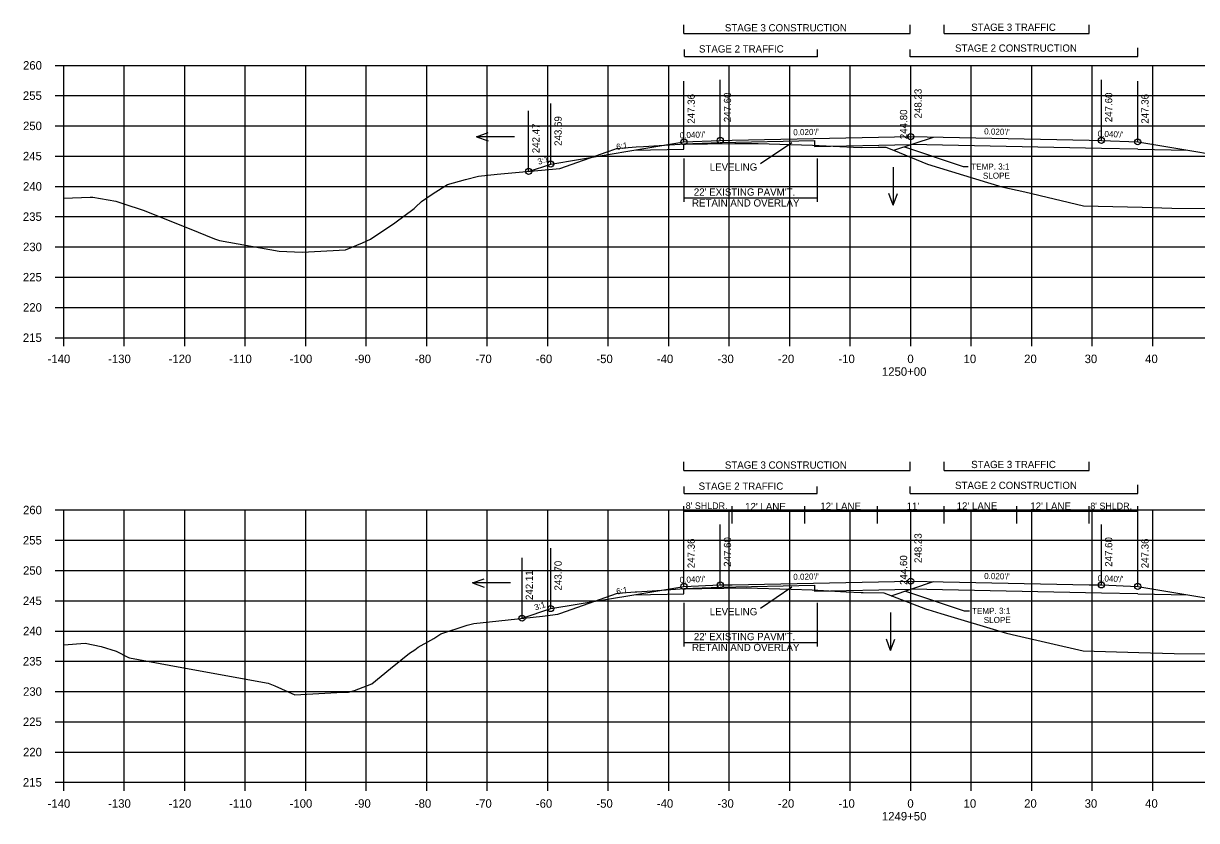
# Model space of a CAD drawing. Extents: x 1342547 to 1344156, y -1532351 to -1517216.
# Drawn here: x 1342556.2 to 1342750.1, y -1527430.7 to -1527299 of the extents above; entities that cross this region are included whole.
import ezdxf

# ---------------------------------------------------------------- set-up
doc = ezdxf.new("R2010")
doc.units = 0
for name, color, linetype in [('R_Alt Surface', 7, 'Continuous'), ('R_Axis', 7, 'Continuous'), ('R_Axis Annot', 7, 'Continuous'), ('R_Draft', 7, 'Continuous'), ('R_Exist Surface', 7, 'Continuous'), ('R_Fin Surface', 7, 'Continuous'), ('R_Grid', 7, 'Continuous'), ('R_No Plot', 7, 'Continuous'), ('R_Water', 7, 'Continuous'), ('R_Xsect Elev', 7, 'Continuous'), ('R_Xsect Slope', 7, 'Continuous')]:
    doc.layers.add(name, color=color, linetype=linetype)

msp = doc.modelspace()

# ---------------------------------------------------------------- linework, layer by layer
at = {"layer": 'R_Alt Surface'}
for points in [[(1342657.09, -1527319.93), (1342665.37, -1527319.76)], [(1342665.37, -1527319.76), (1342665.37, -1527318.88), (1342671.37, -1527318.64), (1342686.96, -1527318.33)], [(1342686.96, -1527318.33), (1342686.96, -1527319.33), (1342702.87, -1527319.01)], [(1342740.37, -1527319.76), (1342734.37, -1527319.64), (1342702.87, -1527319.01)], [(1342740.37, -1527319.76), (1342748.64, -1527319.93)], [(1342657.09, -1527393.39), (1342665.37, -1527393.23)], [(1342665.37, -1527393.23), (1342665.37, -1527392.35), (1342671.37, -1527392.11), (1342686.95, -1527391.79)], [(1342686.95, -1527391.79), (1342686.96, -1527392.79), (1342702.87, -1527392.48)], [(1342740.37, -1527393.23), (1342734.37, -1527393.11), (1342702.87, -1527392.48)], [(1342740.37, -1527393.23), (1342748.64, -1527393.39)]]:
    msp.add_lwpolyline(points, dxfattribs=at)
at = {"layer": 'R_Axis'}
for p, q in [((1342561.47, -1527305.91), (1342562.87, -1527305.91)), ((1342562.87, -1527350.91), (1342562.87, -1527305.91)), ((1342561.47, -1527310.91), (1342562.87, -1527310.91)), ((1342561.47, -1527315.91), (1342562.87, -1527315.91)), ((1342561.47, -1527320.91), (1342562.87, -1527320.91)), ((1342561.47, -1527325.91), (1342562.87, -1527325.91)), ((1342561.47, -1527330.91), (1342562.87, -1527330.91)), ((1342561.47, -1527335.91), (1342562.87, -1527335.91)), ((1342561.47, -1527340.91), (1342562.87, -1527340.91)), ((1342561.47, -1527345.91), (1342562.87, -1527345.91)), ((1342561.47, -1527350.91), (1342562.87, -1527350.91)), ((1342562.87, -1527350.91), (1342842.87, -1527350.91)), ((1342562.87, -1527352.31), (1342562.87, -1527350.91)), ((1342572.87, -1527352.31), (1342572.87, -1527350.91)), ((1342582.87, -1527352.31), (1342582.87, -1527350.91)), ((1342592.87, -1527352.31), (1342592.87, -1527350.91)), ((1342602.87, -1527352.31), (1342602.87, -1527350.91)), ((1342612.87, -1527352.31), (1342612.87, -1527350.91)), ((1342622.87, -1527352.31), (1342622.87, -1527350.91)), ((1342632.87, -1527352.31), (1342632.87, -1527350.91)), ((1342642.87, -1527352.31), (1342642.87, -1527350.91)), ((1342652.87, -1527352.31), (1342652.87, -1527350.91)), ((1342662.87, -1527352.31), (1342662.87, -1527350.91)), ((1342672.87, -1527352.31), (1342672.87, -1527350.91)), ((1342682.87, -1527352.31), (1342682.87, -1527350.91)), ((1342692.87, -1527352.31), (1342692.87, -1527350.91)), ((1342702.87, -1527352.31), (1342702.87, -1527350.91)), ((1342712.87, -1527352.31), (1342712.87, -1527350.91)), ((1342722.87, -1527352.31), (1342722.87, -1527350.91)), ((1342732.87, -1527352.31), (1342732.87, -1527350.91)), ((1342742.87, -1527352.31), (1342742.87, -1527350.91)), ((1342561.47, -1527379.38), (1342562.87, -1527379.38)), ((1342562.87, -1527424.38), (1342562.87, -1527379.38)), ((1342561.47, -1527384.38), (1342562.87, -1527384.38)), ((1342561.47, -1527389.38), (1342562.87, -1527389.38)), ((1342561.47, -1527394.38), (1342562.87, -1527394.38)), ((1342561.47, -1527399.38), (1342562.87, -1527399.38)), ((1342561.47, -1527404.38), (1342562.87, -1527404.38)), ((1342561.47, -1527409.38), (1342562.87, -1527409.38)), ((1342561.47, -1527414.38), (1342562.87, -1527414.38)), ((1342561.47, -1527419.38), (1342562.87, -1527419.38)), ((1342561.47, -1527424.38), (1342562.87, -1527424.38)), ((1342562.87, -1527424.38), (1342842.87, -1527424.38)), ((1342562.87, -1527425.78), (1342562.87, -1527424.38)), ((1342572.87, -1527425.78), (1342572.87, -1527424.38)), ((1342582.87, -1527425.78), (1342582.87, -1527424.38)), ((1342592.87, -1527425.78), (1342592.87, -1527424.38)), ((1342602.87, -1527425.78), (1342602.87, -1527424.38)), ((1342612.87, -1527425.78), (1342612.87, -1527424.38)), ((1342622.87, -1527425.78), (1342622.87, -1527424.38)), ((1342632.87, -1527425.78), (1342632.87, -1527424.38)), ((1342642.87, -1527425.78), (1342642.87, -1527424.38)), ((1342652.87, -1527425.78), (1342652.87, -1527424.38)), ((1342662.87, -1527425.78), (1342662.87, -1527424.38)), ((1342672.87, -1527425.78), (1342672.87, -1527424.38)), ((1342682.87, -1527425.78), (1342682.87, -1527424.38)), ((1342692.87, -1527425.78), (1342692.87, -1527424.38)), ((1342702.87, -1527425.78), (1342702.87, -1527424.38)), ((1342712.87, -1527425.78), (1342712.87, -1527424.38)), ((1342722.87, -1527425.78), (1342722.87, -1527424.38)), ((1342732.87, -1527425.78), (1342732.87, -1527424.38)), ((1342742.87, -1527425.78), (1342742.87, -1527424.38))]:
    msp.add_line(p, q, dxfattribs=at)
at = {"layer": 'R_Draft'}
for p, q in [((1342665.37, -1527300.62), (1342665.37, -1527299.19)), ((1342702.78, -1527300.62), (1342702.78, -1527299.19)), ((1342708.37, -1527300.62), (1342708.37, -1527299.19)), ((1342732.37, -1527300.62), (1342732.37, -1527299.19)), ((1342665.37, -1527300.62), (1342702.78, -1527300.62)), ((1342708.37, -1527300.62), (1342732.37, -1527300.62)), ((1342665.45, -1527304.42), (1342665.45, -1527303.27)), ((1342687.46, -1527304.51), (1342687.46, -1527303.27)), ((1342702.78, -1527304.51), (1342702.78, -1527303.27)), ((1342740.38, -1527304.42), (1342740.38, -1527302.99)), ((1342665.45, -1527304.42), (1342687.46, -1527304.42)), ((1342702.78, -1527304.42), (1342740.38, -1527304.42)), ((1342700.05, -1527319.95), (1342706.64, -1527317.76)), ((1342665.37, -1527321.28), (1342665.37, -1527328.48)), ((1342687.37, -1527321.28), (1342687.37, -1527328.48)), ((1342665.37, -1527327.81), (1342687.37, -1527327.81)), ((1342665.37, -1527372.87), (1342665.37, -1527371.44)), ((1342702.78, -1527372.87), (1342702.78, -1527371.44)), ((1342708.37, -1527372.87), (1342708.37, -1527371.44)), ((1342732.37, -1527372.87), (1342732.37, -1527371.44)), ((1342665.37, -1527372.87), (1342702.78, -1527372.87)), ((1342708.37, -1527372.87), (1342732.37, -1527372.87)), ((1342665.4, -1527376.67), (1342665.4, -1527375.52)), ((1342687.4, -1527376.67), (1342687.4, -1527375.52)), ((1342702.78, -1527376.67), (1342702.78, -1527375.52)), ((1342740.38, -1527376.67), (1342740.38, -1527375.24)), ((1342665.4, -1527376.67), (1342687.4, -1527376.67)), ((1342702.78, -1527376.67), (1342740.38, -1527376.67)), ((1342699.64, -1527393.55), (1342706.64, -1527391.22)), ((1342665.37, -1527394.74), (1342665.37, -1527401.94)), ((1342687.37, -1527394.74), (1342687.37, -1527401.94)), ((1342665.37, -1527401.27), (1342687.37, -1527401.27))]:
    msp.add_line(p, q, dxfattribs=at)
at = {"layer": 'R_Exist Surface'}
for points in [[(1342562.87, -1527327.83), (1342567.26, -1527327.69), (1342567.34, -1527327.69), (1342567.39, -1527327.69), (1342567.7, -1527327.71), (1342571.49, -1527328.37), (1342573.48, -1527329.01), (1342575.33, -1527329.63), (1342575.97, -1527329.82), (1342583.59, -1527332.87), (1342587.8, -1527334.58), (1342588.62, -1527334.83), (1342598.48, -1527336.64), (1342602.28, -1527336.8), (1342609.46, -1527336.37), (1342612.27, -1527335.26), (1342613.58, -1527334.64), (1342617.6, -1527331.94), (1342620.8, -1527329.56), (1342621.01, -1527329.36), (1342622.02, -1527328.42), (1342623.94, -1527327.11), (1342626.32, -1527325.62), (1342629.27, -1527324.75), (1342631.42, -1527324.24), (1342634.52, -1527323.9), (1342644.86, -1527322.97), (1342652.68, -1527320.21), (1342653.95, -1527319.77), (1342654.22, -1527319.67), (1342654.37, -1527319.65), (1342654.42, -1527319.65), (1342654.52, -1527319.64), (1342654.82, -1527319.61), (1342657.49, -1527319.38), (1342658.68, -1527319.31), (1342664.76, -1527318.94), (1342673.78, -1527318.82), (1342675.72, -1527318.8), (1342677.65, -1527318.85), (1342686.6, -1527319.1), (1342693.42, -1527319.41), (1342694.8, -1527319.46), (1342697.48, -1527319.44), (1342698.06, -1527319.44), (1342698.28, -1527319.43), (1342698.73, -1527319.42), (1342700.03, -1527319.94), (1342705.65, -1527322.26), (1342715.56, -1527325.25), (1342717.93, -1527325.96), (1342721.71, -1527326.83), (1342731.44, -1527329.13), (1342741.13, -1527329.35), (1342746.01, -1527329.49), (1342771.64, -1527329.58)], [(1342562.87, -1527401.64), (1342566.42, -1527401.41), (1342569.05, -1527401.92), (1342571.55, -1527402.72), (1342573.59, -1527403.76), (1342573.71, -1527403.8), (1342581.76, -1527405.29), (1342596.63, -1527408.01), (1342597.75, -1527408.44), (1342601.05, -1527409.94), (1342607.99, -1527409.55), (1342609.96, -1527409.47), (1342610.93, -1527409.23), (1342613.77, -1527408.1), (1342616.89, -1527405.56), (1342620.02, -1527403.05), (1342620.87, -1527402.48), (1342621.45, -1527402.03), (1342624.02, -1527400.59), (1342625.19, -1527399.83), (1342629.52, -1527398.4), (1342630.67, -1527398.12), (1342641.98, -1527396.9), (1342644.54, -1527396.61), (1342644.87, -1527396.49), (1342654.37, -1527393.12), (1342657.31, -1527392.91), (1342657.59, -1527392.89), (1342660.12, -1527392.72), (1342664.75, -1527392.41), (1342671.99, -1527392.31), (1342675.68, -1527392.27), (1342683.12, -1527392.48), (1342686.58, -1527392.58), (1342692.19, -1527392.88), (1342694.66, -1527393.01), (1342694.98, -1527393), (1342698.39, -1527393.08), (1342705.31, -1527395.69), (1342705.48, -1527395.77), (1342705.71, -1527395.83), (1342707.84, -1527396.47), (1342718.67, -1527399.71), (1342720.32, -1527400.11), (1342731.34, -1527402.64), (1342740.58, -1527402.94), (1342746.42, -1527403.11), (1342754.4, -1527403.13)]]:
    msp.add_lwpolyline(points, dxfattribs=at)
at = {"layer": 'R_Fin Surface'}
for points in [[(1342639.71, -1527323.43), (1342643.37, -1527322.22), (1342657.09, -1527319.93), (1342665.37, -1527318.55), (1342671.37, -1527318.31), (1342673.37, -1527318.27), (1342702.87, -1527317.68), (1342732.37, -1527318.27), (1342734.37, -1527318.31), (1342740.37, -1527318.55), (1342748.64, -1527319.93), (1342762.37, -1527322.22), (1342784.52, -1527329.6)], [(1342638.61, -1527397.26), (1342643.37, -1527395.68), (1342657.09, -1527393.39), (1342665.37, -1527392.01), (1342671.37, -1527391.77), (1342673.37, -1527391.73), (1342702.87, -1527391.14), (1342732.37, -1527391.73), (1342734.37, -1527391.77), (1342740.37, -1527392.01), (1342748.64, -1527393.39), (1342762.37, -1527395.68), (1342784.91, -1527403.19)]]:
    msp.add_lwpolyline(points, dxfattribs=at)
at = {"layer": 'R_Grid'}
for p, q in [((1342562.87, -1527305.91), (1342842.87, -1527305.91)), ((1342562.87, -1527350.91), (1342562.87, -1527305.91)), ((1342572.87, -1527350.91), (1342572.87, -1527305.91)), ((1342582.87, -1527350.91), (1342582.87, -1527305.91)), ((1342592.87, -1527350.91), (1342592.87, -1527305.91)), ((1342602.87, -1527350.91), (1342602.87, -1527305.91)), ((1342612.87, -1527350.91), (1342612.87, -1527305.91)), ((1342622.87, -1527350.91), (1342622.87, -1527305.91)), ((1342632.87, -1527350.91), (1342632.87, -1527305.91)), ((1342642.87, -1527350.91), (1342642.87, -1527305.91)), ((1342652.87, -1527350.91), (1342652.87, -1527305.91)), ((1342662.87, -1527350.91), (1342662.87, -1527305.91)), ((1342672.87, -1527350.91), (1342672.87, -1527305.91)), ((1342682.87, -1527350.91), (1342682.87, -1527305.91)), ((1342692.87, -1527350.91), (1342692.87, -1527305.91)), ((1342702.87, -1527350.91), (1342702.87, -1527305.91)), ((1342712.87, -1527350.91), (1342712.87, -1527305.91)), ((1342722.87, -1527350.91), (1342722.87, -1527305.91)), ((1342732.87, -1527350.91), (1342732.87, -1527305.91)), ((1342742.87, -1527350.91), (1342742.87, -1527305.91)), ((1342562.87, -1527310.91), (1342842.87, -1527310.91)), ((1342562.87, -1527315.91), (1342842.87, -1527315.91)), ((1342562.87, -1527320.91), (1342842.87, -1527320.91)), ((1342562.87, -1527325.91), (1342842.87, -1527325.91)), ((1342562.87, -1527330.91), (1342842.87, -1527330.91)), ((1342562.87, -1527335.91), (1342842.87, -1527335.91)), ((1342562.87, -1527340.91), (1342842.87, -1527340.91)), ((1342562.87, -1527345.91), (1342842.87, -1527345.91)), ((1342562.87, -1527350.91), (1342842.87, -1527350.91)), ((1342562.87, -1527379.38), (1342842.87, -1527379.38)), ((1342562.87, -1527424.38), (1342562.87, -1527379.38)), ((1342572.87, -1527424.38), (1342572.87, -1527379.38)), ((1342582.87, -1527424.38), (1342582.87, -1527379.38)), ((1342592.87, -1527424.38), (1342592.87, -1527379.38)), ((1342602.87, -1527424.38), (1342602.87, -1527379.38)), ((1342612.87, -1527424.38), (1342612.87, -1527379.38)), ((1342622.87, -1527424.38), (1342622.87, -1527379.38)), ((1342632.87, -1527424.38), (1342632.87, -1527379.38)), ((1342642.87, -1527424.38), (1342642.87, -1527379.38)), ((1342652.87, -1527424.38), (1342652.87, -1527379.38)), ((1342662.87, -1527424.38), (1342662.87, -1527379.38)), ((1342672.87, -1527424.38), (1342672.87, -1527379.38)), ((1342682.87, -1527424.38), (1342682.87, -1527379.38)), ((1342692.87, -1527424.38), (1342692.87, -1527379.38)), ((1342702.87, -1527424.38), (1342702.87, -1527379.38)), ((1342712.87, -1527424.38), (1342712.87, -1527379.38)), ((1342722.87, -1527424.38), (1342722.87, -1527379.38)), ((1342732.87, -1527424.38), (1342732.87, -1527379.38)), ((1342742.87, -1527424.38), (1342742.87, -1527379.38)), ((1342562.87, -1527384.38), (1342842.87, -1527384.38)), ((1342562.87, -1527389.38), (1342842.87, -1527389.38)), ((1342562.87, -1527394.38), (1342842.87, -1527394.38)), ((1342562.87, -1527399.38), (1342842.87, -1527399.38)), ((1342562.87, -1527404.38), (1342842.87, -1527404.38)), ((1342562.87, -1527409.38), (1342842.87, -1527409.38)), ((1342562.87, -1527414.38), (1342842.87, -1527414.38)), ((1342562.87, -1527419.38), (1342842.87, -1527419.38)), ((1342562.87, -1527424.38), (1342842.87, -1527424.38))]:
    msp.add_line(p, q, dxfattribs=at)
at = {"layer": 'R_No Plot'}
for centre in [(1342671.37, -1527318.31), (1342702.87, -1527317.68), (1342734.37, -1527318.31), (1342665.37, -1527318.55), (1342740.37, -1527318.55), (1342643.37, -1527322.22), (1342639.71, -1527323.43), (1342665.37, -1527392.01), (1342671.37, -1527391.77), (1342702.87, -1527391.14), (1342734.37, -1527391.77), (1342740.37, -1527392.01), (1342643.37, -1527395.68), (1342638.61, -1527397.26)]:
    msp.add_circle(centre, 0.5, dxfattribs=at)
at = {"layer": 'R_Water'}
for p, q in [((1342631.08, -1527317.7), (1342633, -1527317)), ((1342637.37, -1527317.7), (1342631.08, -1527317.7)), ((1342631.08, -1527317.7), (1342633, -1527318.4)), ((1342699.95, -1527322.74), (1342699.95, -1527329.02)), ((1342699.95, -1527329.02), (1342699.25, -1527327.1)), ((1342699.95, -1527329.02), (1342700.65, -1527327.1)), ((1342630.43, -1527391.44), (1342632.35, -1527390.74)), ((1342636.71, -1527391.44), (1342630.43, -1527391.44)), ((1342630.43, -1527391.44), (1342632.35, -1527392.14)), ((1342699.54, -1527396.33), (1342699.54, -1527402.62)), ((1342699.54, -1527402.62), (1342698.84, -1527400.7)), ((1342699.54, -1527402.62), (1342700.24, -1527400.7))]:
    msp.add_line(p, q, dxfattribs=at)
at = {"layer": 'R_Xsect Elev'}
for p, q in [((1342702.87, -1527317.68), (1342702.87, -1527307.68)), ((1342665.37, -1527318.55), (1342665.37, -1527308.55)), ((1342671.37, -1527318.31), (1342671.37, -1527308.31)), ((1342734.37, -1527318.31), (1342734.37, -1527308.31)), ((1342740.37, -1527318.55), (1342740.37, -1527308.55)), ((1342702.87, -1527321.11), (1342702.87, -1527311.11)), ((1342639.71, -1527323.43), (1342639.71, -1527313.43)), ((1342643.37, -1527322.22), (1342643.37, -1527312.22)), ((1342683.22, -1527318.7), (1342678.02, -1527322.19)), ((1342701.84, -1527319.36), (1342711.53, -1527322.65)), ((1342711.53, -1527322.65), (1342712.36, -1527322.65)), ((1342665.37, -1527392.01), (1342665.37, -1527378.76)), ((1342740.37, -1527379.62), (1342665.37, -1527379.62)), ((1342673.37, -1527381.62), (1342673.37, -1527378.76)), ((1342685.37, -1527381.62), (1342685.37, -1527378.76)), ((1342697.37, -1527381.62), (1342697.37, -1527378.76)), ((1342708.37, -1527381.62), (1342708.37, -1527378.76)), ((1342720.37, -1527381.62), (1342720.37, -1527378.76)), ((1342732.37, -1527381.62), (1342732.37, -1527378.76)), ((1342740.37, -1527392.01), (1342740.37, -1527378.76)), ((1342671.37, -1527391.77), (1342671.37, -1527381.77)), ((1342702.87, -1527391.14), (1342702.87, -1527381.14)), ((1342734.37, -1527391.77), (1342734.37, -1527381.77)), ((1342665.37, -1527392.01), (1342665.37, -1527382.01)), ((1342665.37, -1527392.01), (1342665.37, -1527382.01)), ((1342740.37, -1527392.01), (1342740.37, -1527382.01)), ((1342740.37, -1527392.01), (1342740.37, -1527382.01)), ((1342643.37, -1527395.68), (1342643.37, -1527385.68)), ((1342702.87, -1527394.77), (1342702.87, -1527384.77)), ((1342638.61, -1527397.26), (1342638.61, -1527387.26)), ((1342683.22, -1527392.16), (1342678.02, -1527395.65)), ((1342701.98, -1527392.77), (1342711.68, -1527396.07)), ((1342711.68, -1527396.07), (1342712.55, -1527396.07))]:
    msp.add_line(p, q, dxfattribs=at)

# ---------------------------------------------------------------- texts
at = {"layer": 'R_Axis Annot'}
for s, p in [('260', (1342556.14, -1527306.61)), ('255', (1342556.12, -1527311.61)), ('250', (1342556.14, -1527316.61)), ('245', (1342556.12, -1527321.61)), ('240', (1342556.14, -1527326.61)), ('235', (1342556.12, -1527331.61)), ('230', (1342556.14, -1527336.61)), ('225', (1342556.12, -1527341.61)), ('220', (1342556.14, -1527346.61)), ('215', (1342556.12, -1527351.61)), ('-140', (1342560.2, -1527355.11)), ('-130', (1342570.2, -1527355.11)), ('-120', (1342580.2, -1527355.11)), ('-110', (1342590.2, -1527355.11)), ('-100', (1342600.2, -1527355.11)), ('-90', (1342610.9, -1527355.11)), ('-80', (1342620.9, -1527355.11)), ('-70', (1342630.9, -1527355.11)), ('-60', (1342640.9, -1527355.11)), ('-50', (1342650.9, -1527355.11)), ('-40', (1342660.9, -1527355.11)), ('-30', (1342670.9, -1527355.11)), ('-20', (1342680.9, -1527355.11)), ('-10', (1342690.9, -1527355.11)), ('0', (1342702.3, -1527355.11)), ('10', (1342711.6, -1527355.11)), ('20', (1342721.6, -1527355.11)), ('30', (1342731.6, -1527355.11)), ('40', (1342741.6, -1527355.11)), ('1250+00', (1342698.1, -1527357.21)), ('260', (1342556.14, -1527380.08)), ('255', (1342556.12, -1527385.08)), ('250', (1342556.14, -1527390.08)), ('245', (1342556.12, -1527395.08)), ('240', (1342556.14, -1527400.08)), ('235', (1342556.12, -1527405.08)), ('230', (1342556.14, -1527410.08)), ('225', (1342556.12, -1527415.08)), ('220', (1342556.14, -1527420.08)), ('215', (1342556.12, -1527425.08)), ('-140', (1342560.2, -1527428.58)), ('-130', (1342570.2, -1527428.58)), ('-120', (1342580.2, -1527428.58)), ('-110', (1342590.2, -1527428.58)), ('-100', (1342600.2, -1527428.58)), ('-90', (1342610.9, -1527428.58)), ('-80', (1342620.9, -1527428.58)), ('-70', (1342630.9, -1527428.58)), ('-60', (1342640.9, -1527428.58)), ('-50', (1342650.9, -1527428.58)), ('-40', (1342660.9, -1527428.58)), ('-30', (1342670.9, -1527428.58)), ('-20', (1342680.9, -1527428.58)), ('-10', (1342690.9, -1527428.58)), ('0', (1342702.3, -1527428.58)), ('10', (1342711.6, -1527428.58)), ('20', (1342721.6, -1527428.58)), ('30', (1342731.6, -1527428.58)), ('40', (1342741.6, -1527428.58)), ('1249+50', (1342698.1, -1527430.68))]:
    msp.add_text(s, height=1.4, dxfattribs=at).set_placement(p)
at = {"layer": 'R_Draft'}
for s, p in [('STAGE 3 CONSTRUCTION', (1342672.14, -1527300.3)), ('STAGE 3 TRAFFIC', (1342712.85, -1527300.21)), ('STAGE 2 TRAFFIC', (1342667.86, -1527303.79)), ('STAGE 2 CONSTRUCTION', (1342710.18, -1527303.66)), ("22' EXISTING PAVM'T.", (1342667.01, -1527327.44)), ('RETAIN AND OVERLAY', (1342666.71, -1527329.24)), ('STAGE 3 CONSTRUCTION', (1342672.14, -1527372.55)), ('STAGE 3 TRAFFIC', (1342712.85, -1527372.46)), ('STAGE 2 TRAFFIC', (1342667.8, -1527376.04)), ('STAGE 2 CONSTRUCTION', (1342710.18, -1527375.91)), ("22' EXISTING PAVM'T.", (1342667.01, -1527400.9)), ('RETAIN AND OVERLAY', (1342666.71, -1527402.7))]:
    msp.add_text(s, height=1.2, dxfattribs=at).set_placement(p)
at = {"layer": 'R_Xsect Elev'}
for s, p in [('248.23', (1342704.67, -1527314.68)), ('247.36', (1342667.17, -1527315.55)), ('247.60', (1342673.17, -1527315.31)), ('247.60', (1342736.17, -1527315.31)), ('247.36', (1342742.17, -1527315.55)), ('244.80', (1342702.27, -1527318.11)), ('242.47', (1342641.51, -1527320.43)), ('243.69', (1342645.17, -1527319.22)), ('248.23', (1342704.67, -1527388.14)), ('247.36', (1342667.17, -1527389.01)), ('247.60', (1342673.17, -1527388.77)), ('247.60', (1342736.17, -1527388.77)), ('247.36', (1342742.17, -1527389.01)), ('244.60', (1342702.27, -1527391.77)), ('242.11', (1342640.41, -1527394.26)), ('243.70', (1342645.17, -1527392.68))]:
    msp.add_text(s, height=1.2, rotation=90, dxfattribs=at).set_placement(p)
for s, height, p in [('LEVELING', 1.2, (1342669.64, -1527323.31)), ("8' SHLDR.", 1.1, (1342665.67, -1527379.23)), ("12' LANE", 1.2, (1342675.48, -1527379.41)), ("12' LANE", 1.2, (1342687.91, -1527379.35)), ("11'", 1.2, (1342702.18, -1527379.35)), ("12' LANE", 1.2, (1342710.44, -1527379.32)), ("12' LANE", 1.2, (1342722.61, -1527379.34)), ("8' SHLDR.", 1.1, (1342732.54, -1527379.27)), ('LEVELING', 1.2, (1342669.64, -1527396.78))]:
    msp.add_text(s, height=height, dxfattribs=at).set_placement(p)
at = {"layer": 'R_Xsect Slope'}
for s, rotation, p in [("0.040'/'", 2.2906, (1342664.69, -1527317.98)), ("0.020'/'", 1.1458, (1342683.45, -1527317.47)), ("0.020'/'", 358.8542, (1342714.98, -1527317.32)), ("0.040'/'", 357.7092, (1342733.74, -1527317.69)), ('6:1', 9.4623, (1342654.28, -1527319.89)), ('3:1', 18.4349, (1342641.38, -1527322.35)), ('TEMP. 3:1', 0.3758, (1342712.86, -1527323.16)), ('SLOPE', 0.3758, (1342714.79, -1527324.65)), ("0.040'/'", 2.2906, (1342664.69, -1527391.44)), ("0.020'/'", 1.1458, (1342683.45, -1527390.93)), ("0.020'/'", 358.8542, (1342714.98, -1527390.78)), ("0.040'/'", 357.7092, (1342733.74, -1527391.15)), ('6:1', 9.4623, (1342654.28, -1527393.35)), ('3:1', 18.4349, (1342640.83, -1527396)), ('TEMP. 3:1', 0.3758, (1342713, -1527396.57)), ('SLOPE', 0.3758, (1342714.93, -1527398.06))]:
    msp.add_text(s, height=1, rotation=rotation, dxfattribs=at).set_placement(p)

doc.saveas('drawing.dxf')
